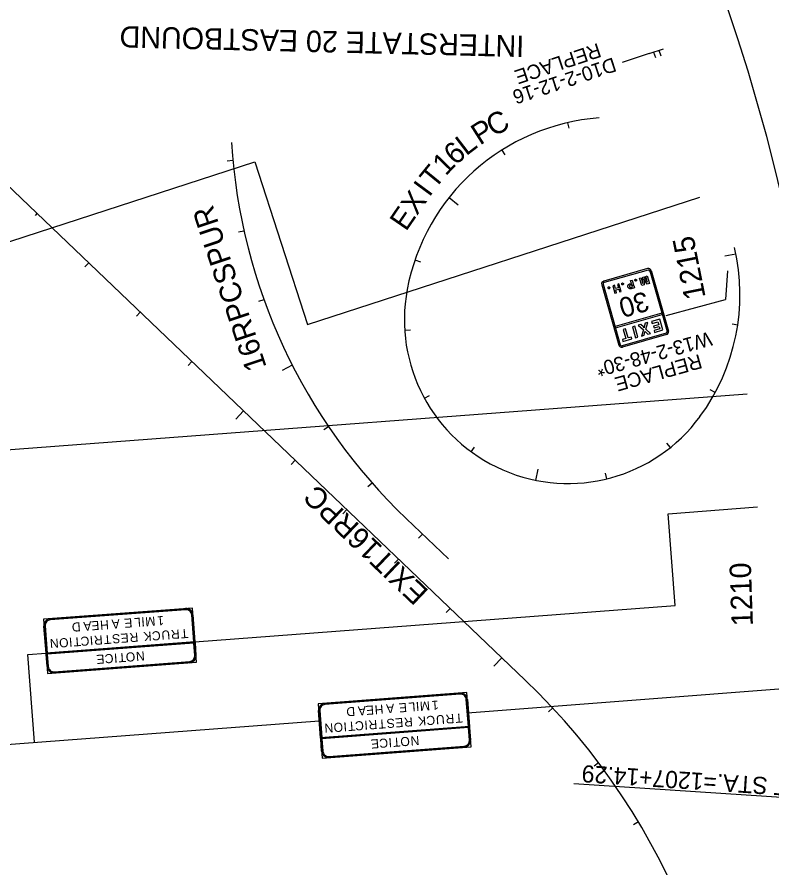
# Model space of a CAD drawing. Extents: x 2001876 to 2025694, y 804561 to 868938.
# Drawn here: x 2022513 to 2023569, y 811788 to 812979 of the extents above; entities that cross this region are included whole.
import ezdxf

# ---------------------------------------------------------------- set-up
doc = ezdxf.new("R2010")
doc.units = 0
for name, color, linetype in [('RD_EX_RW', 7, 'Continuous'), ('RD_HC_Data_Rel', 7, 'Continuous'), ('RD_PD_CLEAR ZONE', 7, 'Continuous'), ('RD_Sketch2', 7, 'Continuous'), ('RD_TX_RoadID', 7, 'Continuous'), ('TR SN EXTRUDED PANEL SIGNS - GROUND MOUNTED', 7, 'Continuous'), ('TR SN EXTRUDED PANEL SIGNS- MOUNTED OVERHEAD', 7, 'Continuous'), ('TR SN FLAT SHEET - TYPE III - FIXED SZ and MSG SIGN', 7, 'Continuous')]:
    doc.layers.add(name, color=color, linetype=linetype)

msp = doc.modelspace()

# ---------------------------------------------------------------- linework, layer by layer
at = {"layer": 'RD_HC_Data_Rel'}
msp.add_line((2023684.7, 811879.9), (2023291.9, 811905.9), dxfattribs=at)
at = {"layer": 'RD_PD_CLEAR ZONE'}
for p, q in [((2023223.6, 812051.5), (2022497.9, 812745.4)), ((2023116.6, 812220.5), (2023058.1, 812276.4))]:
    msp.add_line(p, q, dxfattribs=at)
for centre, radius, start, end in [((2020794.3, 812071.9), 2864.8, 355.713, 56.9613), ((2023349.5, 812542.8), 295.7, 94.2559, 169.3497), ((2023610.1, 812853.7), 798.7, 183.6111, 226.281), ((2023235.6, 812590.6), 289, 323.7447, 13.1099), ((2023284, 812555.1), 229, 169.3497, 323.7447), ((2022563.6, 811361.3), 954.9, 355.6975, 46.281)]:
    msp.add_arc(centre, radius, start, end, dxfattribs=at)
at = {"layer": 'RD_Sketch2'}
for p, q in [((2023283.4, 812831), (2023285.2, 812823.2)), ((2023191.5, 812792.8), (2023195.8, 812786)), ((2022815, 812778), (2022807, 812777.2)), ((2023117.5, 812726.2), (2023130.1, 812716.3)), ((2022541, 812704.2), (2022538.2, 812701.3)), ((2022830.6, 812679.3), (2022822.8, 812677.6)), ((2023519, 812647.2), (2023503.3, 812644.1)), ((2022613.3, 812635.1), (2022607.7, 812629.3)), ((2023069.8, 812638.9), (2023077.4, 812636.3)), ((2022858.5, 812583.3), (2022851, 812580.6)), ((2022685.5, 812566), (2022680, 812560.2)), ((2023055.4, 812540.6), (2023063.4, 812541.1)), ((2023521.4, 812547.8), (2023513.5, 812548.9)), ((2022757.8, 812496.9), (2022752.3, 812491.1)), ((2022898.2, 812491.6), (2022883.9, 812484.3)), ((2023490, 812453.4), (2023482.9, 812457.2)), ((2023083, 812445.3), (2023090, 812449.1)), ((2022830.1, 812427.8), (2022819, 812416.2)), ((2022948.9, 812405.5), (2022942.3, 812401)), ((2023427.2, 812376.4), (2023422.2, 812382.6)), ((2023148.3, 812370.6), (2023153, 812377)), ((2022902.4, 812358.7), (2022896.8, 812352.9)), ((2023239, 812330.5), (2023242.2, 812346.2)), ((2023338.2, 812332.6), (2023336.3, 812340.4)), ((2023010.1, 812326.5), (2023004.1, 812321.2)), ((2022974.6, 812289.5), (2022969.1, 812283.8)), ((2023080.2, 812255.3), (2023074.7, 812249.5)), ((2023046.9, 812220.4), (2023041.4, 812214.7)), ((2023119.2, 812151.3), (2023113.7, 812145.5)), ((2023191.5, 812082.2), (2023180.4, 812070.6)), ((2023262.6, 812012), (2023256.7, 812006.5)), ((2023326.8, 811935.3), (2023320.4, 811930.5)), ((2023382.6, 811852.4), (2023375.7, 811848.3))]:
    msp.add_line(p, q, dxfattribs=at)
at = {"layer": 'TR SN EXTRUDED PANEL SIGNS - GROUND MOUNTED'}
for p, q in [((2023397.7, 812927.8), (2023417.5, 812934.4)), ((2023411.2, 812932.3), (2023413.8, 812924.7)), ((2023397.7, 812927.8), (2023359.9, 812915.1)), ((2023403.6, 812929.7), (2023406.2, 812922.2)), ((2022400.7, 812365.9), (2023534.6, 812451.4)), ((2023424.2, 812283.7), (2023549.2, 812293.2)), ((2023433.9, 812155.2), (2023424.2, 812283.7)), ((2022749, 812151.1), (2022749.1, 812149.5)), ((2022762, 812104.5), (2023433.9, 812155.2)), ((2022559.6, 812135.2), (2022559.5, 812136.8)), ((2022757.6, 812142.2), (2022759.2, 812142.3)), ((2022550.7, 812126.6), (2022552.3, 812126.7)), ((2022528.1, 812086.8), (2022553.6, 812088.7)), ((2022537.4, 811963.9), (2022528.1, 812086.8)), ((2022763.4, 812085.5), (2022761.9, 812085.4)), ((2022754.6, 812076.9), (2022754.7, 812075.3)), ((2022556.6, 812069.9), (2022555, 812069.8)), ((2022565.2, 812061), (2022565.1, 812062.6)), ((2023143.2, 812004.9), (2023677.7, 812046.6)), ((2023133.1, 812032.7), (2023133.2, 812031.1)), ((2022943.8, 812016.8), (2022943.7, 812018.4)), ((2023141.7, 812023.8), (2023143.3, 812023.9)), ((2022934.9, 812008.2), (2022936.5, 812008.3)), ((2022388.9, 811952.7), (2022936, 811994)), ((2023147.6, 811967.1), (2023146, 811967)), ((2023138.7, 811958.5), (2023138.8, 811956.9)), ((2022940.8, 811951.5), (2022939.2, 811951.4)), ((2022949.4, 811942.6), (2022949.3, 811944.2))]:
    msp.add_line(p, q, dxfattribs=at)
for points in [[(2023507.3, 812623.6), (2023504.3, 812583.4)], [(2023421.3, 812561.2), (2023504.3, 812583.4)]]:
    msp.add_lwpolyline(points, dxfattribs=at)
for points in [[(2022758.4, 812151.8), (2022550, 812136.1), (2022553.6, 812088.7), (2022762, 812104.5), (2022758.4, 812151.8)], [(2022749.1, 812149.5), (2022559.6, 812135.2), (2022559.5, 812136.8), (2022749, 812151.1), (2022749.1, 812149.5)], [(2022760.4, 812104.3), (2022757.6, 812142.2), (2022759.2, 812142.3), (2022762, 812104.5), (2022760.4, 812104.3)], [(2022552.3, 812126.7), (2022555.2, 812088.8), (2022553.6, 812088.7), (2022550.7, 812126.6), (2022552.3, 812126.7)], [(2022762, 812104.5), (2022553.6, 812088.7), (2022555.8, 812060.3), (2022764.2, 812076), (2022762, 812104.5)], [(2022760.6, 812102.8), (2022555.3, 812087.3), (2022555.2, 812088.8), (2022760.4, 812104.3), (2022760.6, 812102.8)], [(2022762.1, 812102.9), (2022760.6, 812102.8), (2022760.4, 812104.3), (2022762, 812104.5), (2022762.1, 812102.9)], [(2022761.9, 812085.4), (2022760.6, 812102.8), (2022762.1, 812102.9), (2022763.4, 812085.5), (2022761.9, 812085.4)], [(2022555.2, 812088.8), (2022555.3, 812087.3), (2022553.7, 812087.1), (2022553.6, 812088.7), (2022555.2, 812088.8)], [(2022555.3, 812087.3), (2022556.6, 812069.9), (2022555, 812069.8), (2022553.7, 812087.1), (2022555.3, 812087.3)], [(2022565.1, 812062.6), (2022754.6, 812076.9), (2022754.7, 812075.3), (2022565.2, 812061), (2022565.1, 812062.6)], [(2023142.6, 812033.4), (2022934.2, 812017.7), (2022937.8, 811970.3), (2023146.2, 811986.1), (2023142.6, 812033.4)], [(2023133.2, 812031.1), (2022943.8, 812016.8), (2022943.7, 812018.4), (2023133.1, 812032.7), (2023133.2, 812031.1)], [(2023144.6, 811985.9), (2023141.7, 812023.8), (2023143.3, 812023.9), (2023146.2, 811986.1), (2023144.6, 811985.9)], [(2022936.5, 812008.3), (2022939.3, 811970.4), (2022937.8, 811970.3), (2022934.9, 812008.2), (2022936.5, 812008.3)], [(2023146.2, 811986.1), (2022937.8, 811970.3), (2022939.9, 811941.9), (2023148.3, 811957.6), (2023146.2, 811986.1)], [(2023144.7, 811984.4), (2022939.5, 811968.9), (2022939.3, 811970.4), (2023144.6, 811985.9), (2023144.7, 811984.4)], [(2023146.3, 811984.5), (2023144.7, 811984.4), (2023144.6, 811985.9), (2023146.2, 811986.1), (2023146.3, 811984.5)], [(2023146, 811967), (2023144.7, 811984.4), (2023146.3, 811984.5), (2023147.6, 811967.1), (2023146, 811967)], [(2022939.3, 811970.4), (2022939.5, 811968.9), (2022937.9, 811968.7), (2022937.8, 811970.3), (2022939.3, 811970.4)], [(2022939.5, 811968.9), (2022940.8, 811951.5), (2022939.2, 811951.4), (2022937.9, 811968.7), (2022939.5, 811968.9)], [(2022949.3, 811944.2), (2023138.7, 811958.5), (2023138.8, 811956.9), (2022949.4, 811942.6), (2022949.3, 811944.2)]]:
    msp.add_lwpolyline(points, close=True, dxfattribs=at)
for centre, radius, start, end in [((2022749.7, 812141.6), 9.5, 4.3158, 94.3161), ((2022749.7, 812141.6), 7.92, 4.3158, 94.3161), ((2022560.2, 812127.3), 9.5, 94.3161, 184.3163), ((2022560.2, 812127.3), 7.92, 94.3161, 184.3163), ((2022754, 812084.8), 7.92, 274.3162, 4.3158), ((2022754, 812084.8), 9.5, 274.3162, 4.3158), ((2022564.5, 812070.5), 9.5, 184.316, 274.3162), ((2022564.5, 812070.5), 7.92, 184.316, 274.3162), ((2023133.8, 812023.2), 9.5, 4.3158, 94.3161), ((2023133.8, 812023.2), 7.92, 4.3158, 94.3161), ((2022944.4, 812008.9), 9.5, 94.3161, 184.3163), ((2022944.4, 812008.9), 7.92, 94.3161, 184.3163), ((2023138.1, 811966.4), 7.92, 274.3162, 4.3158), ((2023138.1, 811966.4), 9.5, 274.3162, 4.3158), ((2022948.7, 811952.1), 9.5, 184.316, 274.3162), ((2022948.7, 811952.1), 7.92, 184.316, 274.3162)]:
    msp.add_arc(centre, radius, start, end, dxfattribs=at)
at = {"layer": 'TR SN EXTRUDED PANEL SIGNS- MOUNTED OVERHEAD'}
for p, q in [((2022378.9, 812624.7), (2022845.6, 812776.2)), ((2022845.6, 812776.2), (2022919.5, 812548.7)), ((2022919.5, 812548.7), (2023468.4, 812726.9))]:
    msp.add_line(p, q, dxfattribs=at)
at = {"layer": 'TR SN FLAT SHEET - TYPE III - FIXED SZ and MSG SIGN'}
for p, q in [((2023395.4, 812626.8), (2023333.9, 812609.3)), ((2023396, 812624.8), (2023334.4, 812607.3)), ((2023398.4, 812623.5), (2023422.5, 812538.8)), ((2023400.4, 812624), (2023424.4, 812539.4)), ((2023377.5, 812610.8), (2023377.6, 812611.1)), ((2023377.6, 812610.4), (2023377.5, 812610.8)), ((2023377.6, 812611.1), (2023377.7, 812611.4)), ((2023377.6, 812610.2), (2023377.6, 812610.4)), ((2023377.8, 812609.8), (2023377.6, 812610.2)), ((2023377.7, 812611.4), (2023377.9, 812611.7)), ((2023377.9, 812609.7), (2023377.8, 812609.8)), ((2023377.9, 812611.7), (2023378.1, 812611.8)), ((2023378.3, 812609.5), (2023377.9, 812609.7)), ((2023378.1, 812611.8), (2023378.3, 812611.9)), ((2023378.3, 812611.9), (2023378.6, 812611.9)), ((2023378.5, 812609.4), (2023378.3, 812609.5)), ((2023378.7, 812609.4), (2023378.5, 812609.4)), ((2023378.6, 812611.9), (2023378.8, 812611.9)), ((2023379.1, 812609.4), (2023378.7, 812609.4)), ((2023378.8, 812611.9), (2023379.1, 812611.8)), ((2023379.1, 812611.8), (2023379.3, 812611.7)), ((2023379.4, 812609.6), (2023379.1, 812609.4)), ((2023379.3, 812611.7), (2023379.5, 812611.7)), ((2023379.6, 812609.7), (2023379.4, 812609.6)), ((2023379.5, 812611.7), (2023379.6, 812611.6)), ((2023379.6, 812611.6), (2023379.7, 812611.5)), ((2023379.7, 812609.8), (2023379.6, 812609.7)), ((2023379.7, 812611.5), (2023379.8, 812611.3)), ((2023379.8, 812609.9), (2023379.7, 812609.8)), ((2023379.8, 812611.3), (2023379.9, 812611.1)), ((2023379.9, 812610.3), (2023379.8, 812610.1)), ((2023379.8, 812610.1), (2023379.8, 812609.9)), ((2023379.9, 812611.1), (2023379.9, 812611)), ((2023379.9, 812611), (2023380, 812610.8)), ((2023380, 812610.5), (2023379.9, 812610.3)), ((2023380, 812610.8), (2023380, 812610.5)), ((2023384.2, 812613.6), (2023386.3, 812614.1)), ((2023387.2, 812603), (2023384.2, 812613.6)), ((2023386.3, 812614.1), (2023388.4, 812606.8)), ((2023388.5, 812614.8), (2023390.6, 812615.4)), ((2023388.5, 812606.7), (2023388.5, 812614.8)), ((2023390.7, 812611.7), (2023390.3, 812612.6)), ((2023390.3, 812612.6), (2023390.4, 812611.6)), ((2023390.4, 812611.6), (2023390.4, 812603.9)), ((2023390.6, 812615.4), (2023394.9, 812608.5)), ((2023394.7, 812605.1), (2023390.7, 812611.7)), ((2023392.8, 812616), (2023394.9, 812616.6)), ((2023394.9, 812608.7), (2023392.8, 812616)), ((2023394.9, 812616.6), (2023397.9, 812606)), ((2023395.2, 812608), (2023394.9, 812608.7)), ((2023331.1, 812604.3), (2023355.2, 812519.7)), ((2023333, 812604.9), (2023357.1, 812520.2)), ((2023340, 812600.4), (2023340.1, 812600.7)), ((2023340, 812600.1), (2023340, 812600.4)), ((2023340, 812599.7), (2023340, 812600.1)), ((2023340, 812599.5), (2023340, 812599.7)), ((2023340.2, 812599.2), (2023340, 812599.5)), ((2023340.1, 812600.7), (2023340.3, 812601)), ((2023340.4, 812599), (2023340.2, 812599.2)), ((2023340.3, 812601), (2023340.5, 812601.1)), ((2023340.7, 812598.8), (2023340.4, 812599)), ((2023340.5, 812601.1), (2023340.7, 812601.2)), ((2023340.7, 812601.2), (2023341, 812601.3)), ((2023340.9, 812598.7), (2023340.7, 812598.8)), ((2023341.2, 812598.7), (2023340.9, 812598.7)), ((2023341, 812601.3), (2023341.3, 812601.2)), ((2023341.5, 812598.7), (2023341.2, 812598.7)), ((2023341.3, 812601.2), (2023341.6, 812601.1)), ((2023341.8, 812598.9), (2023341.5, 812598.7)), ((2023341.6, 812601.1), (2023341.8, 812601)), ((2023341.8, 812601), (2023341.9, 812601)), ((2023342, 812599), (2023341.8, 812598.9)), ((2023341.9, 812601), (2023342, 812600.9)), ((2023342, 812600.9), (2023342.1, 812600.9)), ((2023342.1, 812599.1), (2023342, 812599)), ((2023342.1, 812600.9), (2023342.2, 812600.6)), ((2023342.2, 812599.3), (2023342.1, 812599.1)), ((2023342.2, 812600.6), (2023342.3, 812600.5)), ((2023342.3, 812599.7), (2023342.2, 812599.4)), ((2023342.2, 812599.4), (2023342.2, 812599.3)), ((2023342.3, 812600.5), (2023342.3, 812600.3)), ((2023342.3, 812600.3), (2023342.4, 812600.1)), ((2023342.4, 812599.9), (2023342.3, 812599.7)), ((2023342.4, 812600.1), (2023342.4, 812599.9)), ((2023349, 812603.5), (2023346.7, 812602.9)), ((2023346.7, 812602.9), (2023349.7, 812592.3)), ((2023350.3, 812598.9), (2023349, 812603.5)), ((2023354.4, 812600), (2023350.3, 812598.9)), ((2023350.8, 812597), (2023354.9, 812598.2)), ((2023352, 812593), (2023350.8, 812597)), ((2023355.3, 812605.3), (2023353.1, 812604.7)), ((2023353.1, 812604.7), (2023354.4, 812600)), ((2023354.9, 812598.2), (2023356.1, 812594.1)), ((2023358.3, 812594.8), (2023355.3, 812605.3)), ((2023359.1, 812605.9), (2023359.2, 812606.2)), ((2023359.1, 812605.5), (2023359.1, 812605.9)), ((2023359.1, 812605.1), (2023359.1, 812605.5)), ((2023359.1, 812605), (2023359.1, 812605.1)), ((2023359.3, 812604.6), (2023359.1, 812605)), ((2023359.2, 812606.2), (2023359.4, 812606.4)), ((2023359.4, 812604.4), (2023359.3, 812604.6)), ((2023359.4, 812606.4), (2023359.6, 812606.5)), ((2023359.8, 812604.3), (2023359.4, 812604.4)), ((2023359.6, 812606.5), (2023359.8, 812606.6)), ((2023359.8, 812606.6), (2023360.1, 812606.7)), ((2023360, 812604.1), (2023359.8, 812604.3)), ((2023360.3, 812604.1), (2023360, 812604.1)), ((2023360.1, 812606.7), (2023360.3, 812606.7)), ((2023360.3, 812606.7), (2023360.6, 812606.6)), ((2023360.6, 812604.1), (2023360.3, 812604.1)), ((2023360.6, 812606.6), (2023360.8, 812606.5)), ((2023360.9, 812604.3), (2023360.6, 812604.1)), ((2023360.8, 812606.5), (2023361, 812606.4)), ((2023361.1, 812604.4), (2023360.9, 812604.3)), ((2023361, 812606.4), (2023361.1, 812606.3)), ((2023361.1, 812606.3), (2023361.2, 812606.3)), ((2023361.2, 812604.6), (2023361.1, 812604.4)), ((2023361.2, 812606.3), (2023361.3, 812606.1)), ((2023361.3, 812604.7), (2023361.2, 812604.6)), ((2023361.3, 812606.1), (2023361.4, 812605.9)), ((2023361.4, 812605.1), (2023361.3, 812604.8)), ((2023361.3, 812604.8), (2023361.3, 812604.7)), ((2023361.4, 812605.9), (2023361.4, 812605.7)), ((2023361.4, 812605.7), (2023361.5, 812605.6)), ((2023361.5, 812605.3), (2023361.4, 812605.1)), ((2023361.5, 812605.6), (2023361.5, 812605.3)), ((2023375.9, 812603.3), (2023373.5, 812603.2)), ((2023373.5, 812603.2), (2023375.9, 812603.3)), ((2023390.4, 812603.9), (2023387.2, 812603)), ((2023388.4, 812606.8), (2023388.5, 812606.1)), ((2023388.5, 812606.1), (2023388.5, 812606.7)), ((2023397.9, 812606), (2023394.7, 812605.1)), ((2023394.9, 812608.5), (2023395.2, 812608)), ((2023349.7, 812592.3), (2023352, 812593)), ((2023356.1, 812594.1), (2023358.3, 812594.8)), ((2023392, 812550.3), (2023390.7, 812545.3)), ((2023395.6, 812551.4), (2023392, 812550.3)), ((2023392.9, 812541.9), (2023395.6, 812551.4)), ((2023412.5, 812556.2), (2023400.7, 812552.8)), ((2023400.7, 812552.8), (2023401.5, 812550.1)), ((2023401.5, 812550.1), (2023409.8, 812552.4)), ((2023409.8, 812552.4), (2023411, 812548.3)), ((2023416.8, 812540.9), (2023412.5, 812556.2)), ((2023364.4, 812542.5), (2023361.1, 812541.6)), ((2023361.1, 812541.6), (2023364.8, 812528.9)), ((2023368, 812529.8), (2023364.4, 812542.5)), ((2023377.6, 812546.2), (2023374.2, 812545.3)), ((2023374.2, 812545.3), (2023378.6, 812530.1)), ((2023381.9, 812531), (2023377.6, 812546.2)), ((2023385.9, 812548.6), (2023382.3, 812547.6)), ((2023382.3, 812547.6), (2023389.4, 812540.9)), ((2023389.5, 812545.1), (2023385.9, 812548.6)), ((2023389.4, 812540.9), (2023387, 812532.4)), ((2023390.5, 812543.7), (2023389.5, 812545.1)), ((2023390.7, 812545.3), (2023390.5, 812543.7)), ((2023390.6, 812533.5), (2023391.7, 812538.1)), ((2023391.7, 812538.1), (2023391.8, 812539)), ((2023391.8, 812539), (2023392.4, 812538.3)), ((2023392.4, 812538.3), (2023395.8, 812535)), ((2023399.3, 812536), (2023392.9, 812541.9)), ((2023411, 812548.3), (2023403.8, 812546.3)), ((2023403.8, 812546.3), (2023404.5, 812543.8)), ((2023412.6, 812542.5), (2023404.4, 812540.1)), ((2023404.4, 812540.1), (2023405.1, 812537.6)), ((2023404.5, 812543.8), (2023411.7, 812545.8)), ((2023405.1, 812537.6), (2023416.8, 812540.9)), ((2023411.7, 812545.8), (2023412.6, 812542.5)), ((2023421.1, 812536.3), (2023359.6, 812518.8)), ((2023421.7, 812534.4), (2023360.1, 812516.9)), ((2023364.8, 812528.9), (2023360.1, 812527.5)), ((2023360.1, 812527.5), (2023360.8, 812525)), ((2023360.8, 812525), (2023373.4, 812528.6)), ((2023372.7, 812531.1), (2023368, 812529.8)), ((2023373.4, 812528.6), (2023372.7, 812531.1)), ((2023378.6, 812530.1), (2023381.9, 812531)), ((2023387, 812532.4), (2023390.6, 812533.5)), ((2023395.8, 812535), (2023399.3, 812536))]:
    msp.add_line(p, q, dxfattribs=at)
for points in [[(2023370.3, 812605.5), (2023372.6, 812606.2), (2023371.6, 812610), (2023373.8, 812610.6), (2023375.8, 812603.8)], [(2023372.2, 812598.7), (2023371.7, 812598.7), (2023371.3, 812598.6), (2023371.1, 812598.7), (2023370.8, 812598.7), (2023370.6, 812598.7), (2023370.4, 812598.7), (2023370.1, 812598.8), (2023369.8, 812598.9), (2023369.6, 812599), (2023369.4, 812599.2), (2023369.2, 812599.3), (2023369, 812599.5), (2023368.7, 812599.7), (2023368.5, 812600), (2023368.3, 812600.2), (2023368.1, 812600.4), (2023368.1, 812600.5), (2023367.9, 812600.9), (2023367.8, 812601.2), (2023367.8, 812601.5), (2023367.7, 812601.9), (2023367.7, 812602.2), (2023367.7, 812602.5), (2023367.8, 812602.7), (2023367.8, 812602.9), (2023367.9, 812603.2), (2023368, 812603.5), (2023368.1, 812603.7), (2023368.2, 812603.9), (2023368.4, 812604.1), (2023368.6, 812604.3), (2023368.8, 812604.6), (2023368.9, 812604.7), (2023369.1, 812604.8), (2023369.3, 812605), (2023369.5, 812605.1), (2023369.8, 812605.3), (2023370.3, 812605.5)], [(2023371.3, 812603.9), (2023371.2, 812603.8), (2023370.8, 812603.6), (2023370.6, 812603.5), (2023370.5, 812603.3), (2023370.3, 812603.1), (2023370.1, 812602.9), (2023370.1, 812602.8), (2023370, 812602.5), (2023370, 812602.2), (2023370, 812601.9), (2023370, 812601.7), (2023370.2, 812601.3), (2023370.4, 812601.1), (2023370.6, 812600.9), (2023370.8, 812600.7), (2023371.1, 812600.6), (2023371.3, 812600.6), (2023371.4, 812600.6), (2023371.6, 812600.5), (2023372.1, 812600.6), (2023372.2, 812600.6), (2023372.2, 812600.6)], [(2023373.5, 812603.2), (2023373.2, 812604.4), (2023371.3, 812603.9)], [(2023375.9, 812603.3), (2023376.8, 812600), (2023372.2, 812598.7)], [(2023372.2, 812600.6), (2023374.1, 812601.1), (2023373.7, 812602.5)]]:
    msp.add_lwpolyline(points, dxfattribs=at)
msp.add_lwpolyline([(2023415.2, 812564.5), (2023349.8, 812545.9), (2023350.3, 812544), (2023415.8, 812562.6)], close=True, dxfattribs=at)
for centre, radius, start, end in [((2023396.5, 812622.9), 4, 15.8752, 105.8752), ((2023396.5, 812622.9), 2, 15.8752, 105.8752), ((2023335, 812605.4), 4, 105.8752, 195.8752), ((2023335, 812605.4), 2, 105.8752, 195.8752), ((2023420.6, 812538.3), 2, 285.8752, 15.8752), ((2023420.6, 812538.3), 4, 285.8752, 15.8752), ((2023359, 812520.8), 4, 195.8752, 285.8752), ((2023359, 812520.8), 2, 195.8752, 285.8752)]:
    msp.add_arc(centre, radius, start, end, dxfattribs=at)

# ---------------------------------------------------------------- texts
at = {"layer": 'RD_EX_RW'}
for s, rotation, p in [('1215', 101.3059, (2023476.7, 812586.8)), ('1210', 91.9244, (2023542.8, 812126.8))]:
    msp.add_text(s, height=30, rotation=rotation, dxfattribs=at).set_placement(p)
at = {"layer": 'RD_HC_Data_Rel'}
msp.add_text('POT STA.=1207+14.29', height=24, rotation=176.1997, dxfattribs=at).set_placement((2023638.8, 811909.9))
at = {"layer": 'RD_TX_RoadID'}
for s, rotation, p in [('INTERSTATE 20 EASTBOUND', 178.6291, (2023223, 812952.8)), ('C', 27.7376, (2023179.4, 812810.8)), ('P', 32.3585, (2023160.7, 812798.8)), ('L', 37.4334, (2023141.4, 812783.8)), ('6', 41.5913, (2023126.6, 812770.3)), ('1', 45.7493, (2023112.8, 812755.8)), ('T', 50.8242, (2023097.5, 812736.8)), ('I', 53.5931, (2023089.8, 812725.9)), ('X', 55.5921, (2023072.6, 812700.2)), ('16RPCSPUR', 108.445, (2022862.6, 812489.1)), ('E', 55.5921, (2023057.3, 812677.9)), ('EXIT16RPC', 136.409, (2023090.4, 812175.4))]:
    msp.add_text(s, height=30, rotation=rotation, dxfattribs=at).set_placement(p)
at = {"layer": 'TR SN EXTRUDED PANEL SIGNS - GROUND MOUNTED'}
for s, p in [('A', (2022616.7, 812133.2)), ('E', (2022627.7, 812134)), ('H', (2022641, 812135)), ('A', (2022656.3, 812136.2)), ('E', (2022673.9, 812137.5)), ('L', (2022685.8, 812138.4)), ('I', (2022691.2, 812138.8)), ('M', (2022706.1, 812139.9)), ('1', (2022718.2, 812140.8)), ('D', (2022601.5, 812132)), ('U', (2022726.8, 812120.8)), ('R', (2022740.1, 812121.9)), ('T', (2022752, 812122.7)), ('N', (2022570.8, 812109.1)), ('O', (2022584.6, 812110.1)), ('I', (2022590, 812110.5)), ('T', (2022601.9, 812111.4)), ('C', (2022613.7, 812112.3)), ('I', (2022619.1, 812112.7)), ('R', (2022632.4, 812113.7)), ('T', (2022644.3, 812114.6)), ('S', (2022657, 812115.6)), ('E', (2022668.8, 812116.5)), ('R', (2022682.2, 812117.5)), ('K', (2022700.8, 812118.9)), ('C', (2022713.5, 812119.8)), ('E', (2022634.9, 812086.9)), ('C', (2022647.5, 812087.9)), ('I', (2022653, 812088.3)), ('T', (2022664.8, 812089.2)), ('O', (2022677.9, 812090.2)), ('N', (2022691.2, 812091.2)), ('D', (2022985.6, 812013.6)), ('A', (2023000.9, 812014.8)), ('E', (2023011.9, 812015.6)), ('H', (2023025.2, 812016.6)), ('A', (2023040.4, 812017.8)), ('E', (2023058.1, 812019.1)), ('L', (2023070, 812020)), ('I', (2023075.4, 812020.4)), ('M', (2023090.3, 812021.5)), ('1', (2023102.4, 812022.4)), ('C', (2023097.6, 812001.4)), ('U', (2023110.9, 812002.4)), ('R', (2023124.3, 812003.5)), ('T', (2023136.1, 812004.4)), ('N', (2022955, 811990.7)), ('O', (2022968.7, 811991.7)), ('I', (2022974.1, 811992.1)), ('T', (2022986, 811993)), ('C', (2022997.8, 811993.9)), ('I', (2023003.3, 811994.3)), ('R', (2023016.6, 811995.3)), ('T', (2023028.5, 811996.2)), ('S', (2023041.1, 811997.2)), ('E', (2023053, 811998.1)), ('R', (2023066.3, 811999.1)), ('K', (2023084.9, 812000.5)), ('E', (2023019, 811968.5)), ('C', (2023031.7, 811969.5)), ('I', (2023037.1, 811969.9)), ('T', (2023049, 811970.8)), ('O', (2023062.1, 811971.8)), ('N', (2023075.4, 811972.8))]:
    msp.add_text(s, height=12.7, rotation=184.316, dxfattribs=at).set_placement(p)
at = {"layer": 'TR SN EXTRUDED PANEL SIGNS- MOUNTED OVERHEAD'}
for s, rotation, p in [('REPLACE', 198.345, (2023325.9, 812942.7)), ('D10-2-12-16', 198.345, (2023347.2, 812922.6)), ('W13-2-48-30*', 195.6013, (2023481.9, 812539)), ('REPLACE', 195.6013, (2023468, 812507.4))]:
    msp.add_text(s, height=20, rotation=rotation, dxfattribs=at).set_placement(p)
at = {"layer": 'TR SN FLAT SHEET - TYPE III - FIXED SZ and MSG SIGN'}
msp.add_text('30', height=27.65, rotation=195.8752, dxfattribs=at).set_placement((2023392.4, 812595.4))

doc.saveas('drawing.dxf')
